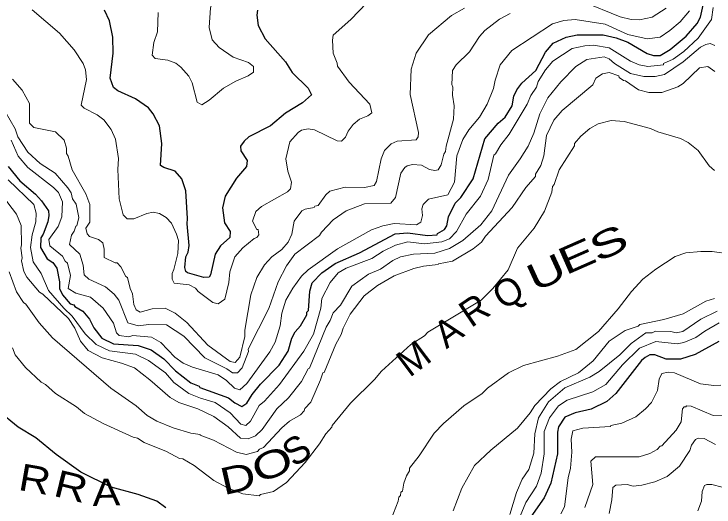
# Model space of a CAD drawing. Extents: x 265.7 to 292.1, y 7676.2 to 7704.2.
# Drawn here: x 267.592 to 269.67, y 7698.433 to 7699.898 of the extents above; entities that cross this region are included whole.
import ezdxf
from ezdxf.enums import TextEntityAlignment as Align

# ---------------------------------------------------------------- set-up
doc = ezdxf.new("R2010")
doc.units = 0
doc.header["$LTSCALE"] = 0.032
doc.layers.add('1', color=7, linetype='Continuous', lineweight=25)
doc.layers.add('2', color=7, linetype='Continuous', lineweight=13)
doc.layers.add('61', color=7, linetype='Continuous')

msp = doc.modelspace()

# ---------------------------------------------------------------- linework, layer by layer
at = {"layer": '1'}
for points in [[(268.4263, 7698.9533), (268.4423, 7698.9717), (268.4615, 7699.0036), (268.4615, 7699.0124), (268.4662, 7699.0171), (268.4702, 7699.0746), (268.4774, 7699.0993), (268.5053, 7699.1288), (268.5452, 7699.1568), (268.6179, 7699.1887), (268.7232, 7699.2445), (268.7615, 7699.2477), (268.819, 7699.2398), (268.8477, 7699.2414), (268.8493, 7699.2453), (268.87, 7699.2581), (268.8764, 7699.2685), (268.882, 7699.2948), (268.9011, 7699.3355), (268.9179, 7699.3523), (268.9554, 7699.4081), (268.9897, 7699.527), (269.0296, 7699.5733), (269.0504, 7699.5917), (269.0711, 7699.6252), (269.0759, 7699.6539), (269.0847, 7699.6731), (269.099, 7699.6922), (269.1413, 7699.7297), (269.17, 7699.7848), (269.1924, 7699.8111), (269.2315, 7699.8295), (269.2642, 7699.8366), (269.3408, 7699.8358), (269.3791, 7699.8271), (269.4142, 7699.8143), (269.4717, 7699.7808), (269.4908, 7699.7752), (269.51, 7699.7752), (269.5403, 7699.7927), (269.5874, 7699.8319), (269.6201, 7699.8694), (269.6297, 7699.8885), (269.6472, 7699.9651)], [(268.1016, 7699.1328), (268.0992, 7699.1448), (268.1016, 7699.1767), (268.1088, 7699.1903), (268.1119, 7699.2102), (268.1056, 7699.2741), (268.1072, 7699.29), (268.1024, 7699.373), (268.0896, 7699.4081), (268.0705, 7699.4305), (268.0362, 7699.4416), (268.0266, 7699.448), (268.0306, 7699.5135), (268.0234, 7699.5661), (268.005, 7699.6012), (267.9907, 7699.6188), (267.9524, 7699.6459), (267.8997, 7699.6699), (267.8869, 7699.6794), (267.8773, 7699.7074), (267.8861, 7699.7816), (267.8853, 7699.8295), (267.875, 7699.8773), (267.8606, 7699.9093)], [(268.3146, 7699.9093), (268.313, 7699.8949), (268.3162, 7699.8638), (268.3378, 7699.8247), (268.3976, 7699.7561), (268.4176, 7699.7241), (268.4655, 7699.6778), (268.475, 7699.6579), (268.4487, 7699.634), (268.3976, 7699.6036), (268.3529, 7699.5653), (268.2891, 7699.5326), (268.2747, 7699.5206), (268.2644, 7699.5055), (268.2652, 7699.4911), (268.2843, 7699.4624), (268.2819, 7699.4448), (268.2524, 7699.4105), (268.2189, 7699.3571), (268.2109, 7699.322), (268.2165, 7699.2773), (268.234, 7699.2517), (268.2324, 7699.2342), (268.2053, 7699.2094)], [(267.5741, 7699.4448), (267.6092, 7699.4018), (267.6555, 7699.3626), (267.6739, 7699.3427), (267.6938, 7699.3132), (267.6954, 7699.2996), (267.6922, 7699.2805), (267.6787, 7699.2438), (267.6715, 7699.2326), (267.6707, 7699.2039), (267.6898, 7699.1703), (267.7074, 7699.16), (267.7194, 7699.1424), (267.7273, 7699.1017), (267.7273, 7699.0826), (267.7353, 7699.0634), (267.7585, 7699.0363), (267.7696, 7699.0339), (267.772, 7699.0291), (267.796, 7699.0147), (267.8159, 7698.9908), (267.8287, 7698.9653), (267.8526, 7698.9349), (267.8869, 7698.9174), (267.9603, 7698.9126), (267.9987, 7698.8998), (268.037, 7698.8735), (268.0713, 7698.8376), (268.1167, 7698.8017), (268.1415, 7698.7921), (268.1431, 7698.7881), (268.2285, 7698.7578), (268.2476, 7698.7426), (268.2684, 7698.7315), (268.2827, 7698.741)], [(268.2053, 7699.2094), (268.1886, 7699.1847), (268.175, 7699.1225), (268.171, 7699.1161), (268.1551, 7699.1153), (268.1072, 7699.1288), (268.1016, 7699.1328)], [(268.2827, 7698.741), (268.2987, 7698.7674), (268.3234, 7698.7977), (268.3793, 7698.8543), (268.4056, 7698.8959), (268.4168, 7698.9342), (268.4263, 7698.9533)], [(269.6839, 7698.9246), (269.6137, 7698.8863), (269.5706, 7698.8719), (269.5275, 7698.8727), (269.494, 7698.8855), (269.4797, 7698.8847), (269.4653, 7698.8775), (269.4549, 7698.8679), (269.3783, 7698.7706), (269.352, 7698.7466), (269.3057, 7698.7235), (269.2578, 7698.7123), (269.2267, 7698.7003), (269.2083, 7698.6708), (269.2052, 7698.6549), (269.2052, 7698.591), (269.186, 7698.5033), (269.1661, 7698.4602), (269.119, 7698.3939)], [(268.0425, 7698.4306), (268.0154, 7698.4506), (267.9603, 7698.4697), (267.8806, 7698.4921), (267.7904, 7698.5368), (267.717, 7698.5886), (267.6563, 7698.6381), (267.6037, 7698.67), (267.543, 7698.7195)]]:
    msp.add_lwpolyline(points, dxfattribs=at)
at = {"layer": '2'}
for points in [[(268.2428, 7699.7696), (268.2005, 7699.7983), (268.1806, 7699.8215), (268.171, 7699.8582), (268.175, 7699.9164), (268.187, 7699.9508), (268.2109, 7699.9922)], [(268.2324, 7699.132), (268.2476, 7699.1767), (268.2707, 7699.2031), (268.3051, 7699.231), (268.313, 7699.2342), (268.3186, 7699.2414), (268.3162, 7699.2573), (268.313, 7699.2581), (268.3003, 7699.2821), (268.3098, 7699.3108), (268.3266, 7699.3259), (268.404, 7699.3698), (268.4128, 7699.3786), (268.416, 7699.3978), (268.4048, 7699.4305), (268.3992, 7699.468), (268.4104, 7699.5183), (268.4351, 7699.5462), (268.4455, 7699.5526), (268.4647, 7699.5566), (268.4838, 7699.5534), (268.5508, 7699.5214), (268.5644, 7699.5198), (268.5764, 7699.5318), (268.5835, 7699.5502), (268.5987, 7699.5701), (268.6171, 7699.5853), (268.6418, 7699.5957), (268.6538, 7699.6044), (268.6482, 7699.63), (268.5867, 7699.6954), (268.5524, 7699.7433), (268.5516, 7699.7521), (268.5397, 7699.7816), (268.5373, 7699.8199), (268.5397, 7699.835), (268.5923, 7699.8813), (268.6881, 7699.9827)], [(269.2794, 7699.9356), (269.3919, 7699.8901), (269.4238, 7699.8813), (269.4493, 7699.8805), (269.4861, 7699.8885), (269.5275, 7699.9156)], [(268.9291, 7699.9156), (268.8908, 7699.8933), (268.8221, 7699.8358), (268.7862, 7699.7816), (268.7711, 7699.7337), (268.7679, 7699.6587), (268.7926, 7699.5454), (268.7918, 7699.5334), (268.7862, 7699.5238), (268.7296, 7699.5206), (268.712, 7699.5119), (268.6921, 7699.4927), (268.6817, 7699.4672), (268.6681, 7699.4002), (268.661, 7699.3882), (268.6322, 7699.3826), (268.5748, 7699.3834), (268.5293, 7699.3714), (268.5173, 7699.3603), (268.495, 7699.3291), (268.4846, 7699.3267), (268.483, 7699.3228), (268.4567, 7699.318), (268.4463, 7699.3132), (268.424, 7699.2821), (268.4168, 7699.2438), (268.4056, 7699.2198), (268.3865, 7699.1983), (268.3569, 7699.1767), (268.3354, 7699.1528), (268.313, 7699.1153), (268.2947, 7699.0634), (268.2771, 7698.9581), (268.2771, 7698.9397), (268.262, 7698.8783), (268.2484, 7698.8623), (268.2333, 7698.8655), (268.167, 7698.9134), (268.1048, 7698.9812), (268.0705, 7699.0092), (268.0401, 7699.0243), (268.0018, 7699.0219), (267.9667, 7699.0123), (267.954, 7699.0187), (267.9476, 7699.0347), (267.9436, 7699.0666), (267.9364, 7699.0826), (267.9284, 7699.1153), (267.9236, 7699.1177), (267.9085, 7699.1464), (267.8981, 7699.1584), (267.8917, 7699.1584), (267.8598, 7699.1743), (267.8598, 7699.1991), (267.8558, 7699.2182), (267.843, 7699.2278), (267.8159, 7699.2366), (267.8087, 7699.2446), (267.8055, 7699.2613)], [(268.554, 7699.1288), (268.578, 7699.1424), (268.6546, 7699.1719), (268.6881, 7699.1935), (268.724, 7699.211), (268.7615, 7699.2214), (268.811, 7699.215), (268.862, 7699.2206), (268.8852, 7699.2302), (268.9051, 7699.2517), (268.9346, 7699.3028), (268.9769, 7699.3571), (268.9993, 7699.4065), (269.016, 7699.4784), (269.0216, 7699.4824), (269.0376, 7699.5095), (269.0615, 7699.5406), (269.115, 7699.63), (269.1262, 7699.6555), (269.1429, 7699.681), (269.1477, 7699.6978), (269.1701, 7699.7321), (269.1916, 7699.7576), (269.2491, 7699.7951), (269.2866, 7699.8039), (269.3121, 7699.8055), (269.3584, 7699.7975), (269.4222, 7699.7576), (269.4477, 7699.7465), (269.4733, 7699.7417), (269.5196, 7699.7473), (269.5204, 7699.7513), (269.5483, 7699.764), (269.5802, 7699.7864), (269.6225, 7699.8263), (269.6624, 7699.8813), (269.668, 7699.9172)], [(269.597, 7699.9077), (269.5698, 7699.8749), (269.5387, 7699.8486), (269.51, 7699.8295), (269.4717, 7699.8247), (269.4142, 7699.8374), (269.3464, 7699.8678), (269.2578, 7699.8821), (269.2243, 7699.8789), (269.1908, 7699.8686), (269.0695, 7699.7896), (269.0352, 7699.7465), (269.02, 7699.7018), (269.0152, 7699.6763), (268.9961, 7699.63), (268.9738, 7699.5917), (268.9426, 7699.5534), (268.9243, 7699.5246), (268.9067, 7699.4768), (268.8995, 7699.3986), (268.8796, 7699.3603), (268.8221, 7699.3475), (268.8062, 7699.3315), (268.803, 7699.3188), (268.8046, 7699.2996), (268.7998, 7699.2797), (268.787, 7699.2717), (268.72, 7699.2757), (268.6865, 7699.2685), (268.653, 7699.2565), (268.5524, 7699.1999), (268.4647, 7699.1376), (268.4455, 7699.1185), (268.4192, 7699.0834), (268.3984, 7699.0475), (268.3865, 7699.0092), (268.3817, 7698.9709), (268.3673, 7698.923), (268.3513, 7698.8943), (268.2835, 7698.8001), (268.262, 7698.7809), (268.2468, 7698.7865), (268.2229, 7698.8089), (268.1981, 7698.8256), (268.1215, 7698.8488), (268.0936, 7698.8607), (268.0689, 7698.8783), (268.0274, 7698.9222), (268.0002, 7698.9381), (267.9444, 7698.9421), (267.9332, 7698.9389), (267.9045, 7698.9421), (267.8957, 7698.9501), (267.8869, 7698.9788), (267.8566, 7699.0235), (267.8191, 7699.0562), (267.7752, 7699.0682), (267.7529, 7699.0818), (267.7593, 7699.1209), (267.7505, 7699.1576), (267.7433, 7699.1632), (267.7353, 7699.1783), (267.6978, 7699.2086), (267.6954, 7699.2278), (267.7225, 7699.2661), (267.7337, 7699.2948), (267.7353, 7699.3395), (267.7241, 7699.3674), (267.709, 7699.3826), (267.6324, 7699.4417), (267.6044, 7699.476), (267.5837, 7699.523)], [(267.646, 7699.9101), (267.7273, 7699.8406), (267.7704, 7699.7912), (267.7968, 7699.7513), (267.8039, 7699.7321), (267.8071, 7699.7034), (267.7912, 7699.6268), (267.8, 7699.618), (267.8391, 7699.598), (267.8582, 7699.5837), (267.8805, 7699.555), (267.8933, 7699.5262), (267.9021, 7699.4688), (267.8997, 7699.4361), (267.9045, 7699.3491), (267.9157, 7699.3012), (267.9276, 7699.2892), (267.9476, 7699.2892), (267.9859, 7699.3052), (268.005, 7699.3092), (268.0242, 7699.3052), (268.0433, 7699.2932), (268.0593, 7699.2765), (268.0745, 7699.2438), (268.08, 7699.2246), (268.0784, 7699.1863), (268.0665, 7699.1384), (268.0609, 7699.1265), (268.0617, 7699.1097), (268.0673, 7699.0977), (268.112, 7699.0929), (268.1303, 7699.0834)], [(268.0194, 7699.9029), (268.0178, 7699.8454), (268.0066, 7699.8135), (268.0018, 7699.776), (268.0106, 7699.7656), (268.0481, 7699.7608), (268.0721, 7699.7521), (268.0872, 7699.7401), (268.1112, 7699.713), (268.1207, 7699.6938), (268.1351, 7699.6364), (268.1495, 7699.6284), (268.171, 7699.6419), (268.2141, 7699.6778), (268.2508, 7699.6986), (268.2867, 7699.7138), (268.3027, 7699.7249), (268.3027, 7699.7417), (268.2883, 7699.7537), (268.2428, 7699.7696)], [(268.2875, 7698.895), (268.2867, 7698.9022), (268.3482, 7699.0227), (268.3761, 7699.1017), (268.4008, 7699.1496), (268.4256, 7699.1839), (268.499, 7699.2398), (268.5045, 7699.2493), (268.5397, 7699.286), (268.578, 7699.3132), (268.6322, 7699.3339), (268.7104, 7699.3355), (268.724, 7699.3523), (268.7407, 7699.4249), (268.7519, 7699.4417), (268.7591, 7699.4472), (268.7751, 7699.4512), (268.8014, 7699.4488), (268.8253, 7699.4361), (268.8413, 7699.4329), (268.8509, 7699.4353), (268.8604, 7699.4496), (268.8684, 7699.4816), (268.8732, 7699.4895), (268.8748, 7699.5055), (268.8971, 7699.5853), (268.8987, 7699.6252), (268.894, 7699.6571), (268.8948, 7699.681), (268.8916, 7699.689), (268.894, 7699.7305), (268.9043, 7699.7473), (268.9442, 7699.7856), (268.9738, 7699.8311), (268.9897, 7699.8494), (269.0328, 7699.8829), (269.0647, 7699.8997)], [(267.4864, 7699.4496), (267.5989, 7699.3036), (267.6132, 7699.2693), (267.614, 7699.2118), (267.6116, 7699.2023), (267.6156, 7699.1735), (267.614, 7699.164), (267.6212, 7699.1328), (267.63, 7699.1161), (267.6675, 7699.0714), (267.6771, 7699.0658), (267.7537, 7698.9932), (267.772, 7698.9645), (267.7896, 7698.9262), (267.8119, 7698.8982), (267.8534, 7698.8767), (267.9109, 7698.8607), (267.9492, 7698.8464), (267.9955, 7698.8113), (268.0553, 7698.7586), (268.0816, 7698.7434), (268.1375, 7698.7251), (268.1854, 7698.7019), (268.2277, 7698.6716), (268.2644, 7698.6373), (268.2867, 7698.6357), (268.3083, 7698.6445), (268.3282, 7698.6628), (268.3721, 7698.7251), (268.4072, 7698.7578), (268.4455, 7698.8057), (268.4655, 7698.8432), (268.4694, 7698.8456), (268.5189, 7698.9677), (268.5309, 7698.9868), (268.5397, 7699.01), (268.5612, 7699.0323), (268.5947, 7699.089), (268.6442, 7699.1249), (268.6801, 7699.14), (268.7168, 7699.1656), (268.7392, 7699.1759), (268.7775, 7699.1839), (268.8413, 7699.1871), (268.8844, 7699.2007), (268.9243, 7699.2246), (268.9777, 7699.2717), (269.0105, 7699.3132), (269.0599, 7699.4193), (269.095, 7699.4672), (269.1182, 7699.5055), (269.1349, 7699.5438), (269.1525, 7699.6012), (269.1764, 7699.6491), (269.2155, 7699.6962), (269.2602, 7699.7425), (269.2929, 7699.7632), (269.344, 7699.7704), (269.3584, 7699.7648), (269.3743, 7699.7513), (269.4222, 7699.7209), (269.4621, 7699.7122), (269.4956, 7699.7122), (269.5228, 7699.7185), (269.5786, 7699.756), (269.6297, 7699.7999), (269.6456, 7699.8079), (269.6584, 7699.8103), (269.6728, 7699.8047)], [(267.5773, 7699.132), (267.5997, 7699.0722), (267.6196, 7699.0403), (267.6268, 7699.0355), (267.6667, 7698.9804), (267.7058, 7698.9357), (267.8797, 7698.7857), (267.954, 7698.7331), (267.9875, 7698.7051), (268.0162, 7698.6884), (268.0641, 7698.6684), (268.1167, 7698.6525), (268.1447, 7698.6485), (268.1447, 7698.6461), (268.1838, 7698.6317), (268.2524, 7698.5958), (268.2811, 7698.5894), (268.3146, 7698.5974), (268.3202, 7698.6046), (268.3322, 7698.6102), (268.3873, 7698.6684), (268.4096, 7698.6876), (268.4423, 7698.7067), (268.4535, 7698.7187), (268.4551, 7698.7259), (268.4726, 7698.7442), (268.5022, 7698.8113), (268.5085, 7698.832), (268.5125, 7698.8328), (268.5468, 7698.9166), (268.5636, 7698.9453), (268.5692, 7698.9645), (268.5899, 7699.006), (268.6314, 7699.0602), (268.6705, 7699.0913), (268.7208, 7699.1201), (268.7791, 7699.1416), (268.8078, 7699.1488), (268.8509, 7699.1536), (268.8517, 7699.156), (268.894, 7699.1632), (268.9546, 7699.1999), (268.9801, 7699.2198), (268.9921, 7699.2374), (269.0703, 7699.3228), (269.111, 7699.3826), (269.1397, 7699.4153), (269.1397, 7699.4217), (269.1557, 7699.448), (269.1645, 7699.4768), (269.1732, 7699.5374), (269.194, 7699.5821), (269.2195, 7699.6108), (269.3105, 7699.6874), (269.3193, 7699.7074), (269.3392, 7699.7201), (269.3584, 7699.7241), (269.3871, 7699.7146), (269.3887, 7699.7098), (269.4015, 7699.7002), (269.407, 7699.6994), (269.4462, 7699.6731), (269.4765, 7699.6643), (269.5148, 7699.6643), (269.5627, 7699.6818), (269.5786, 7699.6914), (269.6265, 7699.7377), (269.6512, 7699.7425), (269.672, 7699.7273)], [(267.7481, 7699.4832), (267.7481, 7699.4991), (267.7409, 7699.523), (267.7154, 7699.5478), (267.6507, 7699.5605), (267.638, 7699.5741), (267.638, 7699.6324), (267.6156, 7699.6715), (267.5877, 7699.7042)], [(267.5653, 7699.6084), (267.5949, 7699.5566), (267.6029, 7699.5326), (267.6324, 7699.4871), (267.6699, 7699.4536), (267.7138, 7699.4249), (267.7521, 7699.3818), (267.7617, 7699.3666), (267.7656, 7699.3483), (267.776, 7699.3331), (267.784, 7699.2932), (267.7784, 7699.2685), (267.7752, 7699.2677), (267.7704, 7699.2525), (267.7624, 7699.2406), (267.7561, 7699.2134), (267.7872, 7699.1839), (267.7976, 7699.1512), (267.8, 7699.1225), (267.8135, 7699.1097), (267.8638, 7699.0874), (267.8893, 7699.0658), (267.9029, 7699.0475), (267.93, 7698.9804), (267.9603, 7698.9709), (267.9923, 7698.9756), (268.0441, 7698.974), (268.096, 7698.9405)], [(268.8206, 7698.9524), (268.9785, 7699.0475), (269.0137, 7699.0818), (269.0591, 7699.1376), (269.0871, 7699.2023), (269.1365, 7699.2613), (269.1669, 7699.3124), (269.1884, 7699.3682), (269.1908, 7699.3858), (269.1956, 7699.3914), (269.2107, 7699.4353), (269.2554, 7699.5063), (269.2562, 7699.5135), (269.2746, 7699.535), (269.3017, 7699.5582), (269.3265, 7699.5717), (269.3648, 7699.5813), (269.4031, 7699.5781), (269.4813, 7699.5574), (269.5036, 7699.5478), (269.5706, 7699.5278), (269.593, 7699.5159), (269.6225, 7699.4919), (269.656, 7699.4464), (269.6712, 7699.4329)], [(267.8055, 7699.2613), (267.8167, 7699.2797), (267.8167, 7699.3315), (267.8055, 7699.3635), (267.764, 7699.4353), (267.7529, 7699.4752), (267.7481, 7699.4832)], [(267.5741, 7699.4049), (267.6507, 7699.3323), (267.6579, 7699.306), (267.6571, 7699.2805), (267.6459, 7699.2422), (267.6412, 7699.2039), (267.6491, 7699.1616), (267.6723, 7699.1273), (267.6938, 7699.0762), (267.7393, 7699.0235), (267.764, 7699.0004), (267.8031, 7698.9477), (267.8359, 7698.9158), (267.8758, 7698.8974), (267.9524, 7698.8871), (267.9907, 7698.8687), (268.0417, 7698.8312), (268.0665, 7698.8033), (268.1104, 7698.7706), (268.1455, 7698.7562), (268.1886, 7698.7434), (268.2333, 7698.7131), (268.2652, 7698.6788), (268.2803, 7698.6756), (268.2939, 7698.6884), (268.3194, 7698.7347), (268.3354, 7698.7474), (268.3801, 7698.7969)], [(269.7207, 7699.1839), (269.6648, 7699.1919), (269.6313, 7699.1927), (269.5866, 7699.1879), (269.5547, 7699.1775), (269.4972, 7699.14), (269.4589, 7699.1097), (269.4254, 7699.0738), (269.3855, 7699.0219), (269.3272, 7698.9549), (269.2602, 7698.9014), (269.2052, 7698.8815), (269.1046, 7698.8536), (269.0599, 7698.8312), (268.9977, 7698.7857), (268.9817, 7698.7698), (268.9275, 7698.7339), (268.8668, 7698.6812), (268.8397, 7698.6525), (268.795, 7698.5846), (268.7663, 7698.5479), (268.7663, 7698.54), (268.7567, 7698.5256), (268.7487, 7698.504), (268.7455, 7698.4801), (268.7407, 7698.4769), (268.7392, 7698.4673), (268.7344, 7698.4618), (268.7328, 7698.4506), (268.712, 7698.3971)], [(268.1303, 7699.0834), (268.1383, 7699.0738), (268.1822, 7699.0411), (268.1981, 7699.0363), (268.2173, 7699.0507), (268.2293, 7699.1001), (268.2324, 7699.132)], [(268.3801, 7698.7969), (268.4519, 7698.8959), (268.4806, 7698.9469), (268.503, 7699.0235), (268.5061, 7699.0522), (268.5301, 7699.1001), (268.554, 7699.1288)], [(269.6712, 7699.053), (269.6456, 7699.0451), (269.5786, 7699.0068), (269.5212, 7698.99), (269.4501, 7698.9748), (269.4446, 7698.9701), (269.4063, 7698.9573), (269.3584, 7698.9262), (269.3113, 7698.8671), (269.2682, 7698.832), (269.2139, 7698.8057), (269.1852, 7698.7841), (269.1381, 7698.7347), (269.1246, 7698.7123), (269.0871, 7698.6676), (269.0073, 7698.6022), (268.9586, 7698.5567), (268.9211, 7698.4889), (268.8956, 7698.4219)], [(269.6792, 7699.0147), (269.6313, 7698.9916), (269.577, 7698.9541), (269.5579, 7698.9501), (269.5419, 7698.9541), (269.4964, 7698.9557), (269.4861, 7698.9509), (269.4677, 7698.9501), (269.4238, 7698.919), (269.3903, 7698.8855), (269.3289, 7698.836), (269.3009, 7698.8184), (269.2275, 7698.7873), (269.1788, 7698.7458), (269.1493, 7698.698), (269.1381, 7698.6501), (269.1349, 7698.5926), (269.1206, 7698.5447), (269.1006, 7698.516), (269.0839, 7698.4761), (269.0639, 7698.4107)], [(269.6855, 7698.9804), (269.6425, 7698.9557), (269.6161, 7698.9365), (269.5802, 7698.9214), (269.5611, 7698.9182), (269.4972, 7698.9246), (269.4493, 7698.9054), (269.3983, 7698.8559), (269.3488, 7698.7969), (269.3105, 7698.7754), (269.2339, 7698.7506), (269.2084, 7698.7339), (269.182, 7698.698), (269.1653, 7698.6573), (269.1653, 7698.591), (269.1573, 7698.5336), (269.1429, 7698.4953), (269.111, 7698.4458), (269.0895, 7698.3939)], [(268.0928, 7698.5759), (268.1263, 7698.5567), (268.1846, 7698.512), (268.2261, 7698.4897), (268.2716, 7698.4721), (268.3194, 7698.4665), (268.3234, 7698.4697), (268.3625, 7698.4785), (268.4008, 7698.5056), (268.4567, 7698.5647), (268.499, 7698.6206), (268.5173, 7698.6501), (268.5357, 7698.67), (268.5365, 7698.6756), (268.5907, 7698.741), (268.6625, 7698.8121), (268.6825, 7698.8368), (268.7703, 7698.9158), (268.8102, 7698.9413), (268.8206, 7698.9524)], [(268.096, 7698.9405), (268.1582, 7698.8767), (268.2237, 7698.844), (268.2404, 7698.8312), (268.2556, 7698.8312), (268.2692, 7698.8464), (268.2875, 7698.895)], [(267.5877, 7698.9062), (267.5949, 7698.8847), (267.626, 7698.8472), (267.6723, 7698.8041), (267.685, 7698.7969), (267.7154, 7698.7706), (267.7776, 7698.7307), (267.8008, 7698.7107), (267.8566, 7698.6812)], [(269.2155, 7698.4123), (269.2259, 7698.433), (269.2371, 7698.5192), (269.2443, 7698.5479), (269.2475, 7698.5958), (269.2459, 7698.6341), (269.2506, 7698.6589), (269.2802, 7698.6668), (269.3624, 7698.6724), (269.364, 7698.6756), (269.3967, 7698.682), (269.4382, 7698.7011), (269.4669, 7698.7243), (269.4844, 7698.7434), (269.502, 7698.7793), (269.5076, 7698.8129), (269.5156, 7698.8296), (269.5339, 7698.8336), (269.5531, 7698.8312), (269.6297, 7698.7985), (269.6696, 7698.7937), (269.6903, 7698.7945)], [(269.7031, 7698.7059), (269.6672, 7698.7051), (269.6026, 7698.7323), (269.5882, 7698.7339), (269.5866, 7698.7307), (269.5818, 7698.7307), (269.5762, 7698.7243), (269.5722, 7698.686), (269.5579, 7698.6612), (269.5156, 7698.6142), (269.51, 7698.6134), (269.5012, 7698.6038), (269.4797, 7698.5918), (269.4477, 7698.5822), (269.3185, 7698.5822), (269.3041, 7698.5695), (269.3105, 7698.4993), (269.2866, 7698.4314)], [(267.8566, 7698.6812), (267.946, 7698.6405), (267.9588, 7698.6373), (267.9779, 7698.6245), (268.0449, 7698.5974), (268.0832, 7698.5775), (268.0928, 7698.5759)], [(269.3592, 7698.4131), (269.3671, 7698.4538), (269.3695, 7698.4913), (269.3783, 7698.4977), (269.4126, 7698.4993), (269.4302, 7698.4953), (269.4557, 7698.4977), (269.494, 7698.5072), (269.5307, 7698.524), (269.5674, 7698.5543), (269.5978, 7698.6006), (269.6033, 7698.6166), (269.6153, 7698.6333), (269.6233, 7698.6373), (269.6409, 7698.6365), (269.6744, 7698.619)], [(269.6943, 7698.4921), (269.6632, 7698.5001), (269.6488, 7698.5001), (269.6416, 7698.4969), (269.6353, 7698.4793), (269.6329, 7698.4506), (269.6217, 7698.4219)]]:
    msp.add_lwpolyline(points, dxfattribs=at)

# ---------------------------------------------------------------- texts
at = {"layer": '61'}
for s, rotation, width, p in [('S', 25.872, 1.55, (269.3742, 7699.1822)), ('E', 23.738, 1.5, (269.2784, 7699.1423)), ('U', 24.583, 1.45, (269.1884, 7699.0941)), ('O', 22.263, 1.45, (268.3734, 7698.5237)), ('R', 350.064, 1.2, (267.6472, 7698.4762)), ('D', 12.79, 1.35, (268.2653, 7698.4791)), ('R', 346.335, 1.25, (267.7523, 7698.4554)), ('A', 1.461, 1.15, (267.8666, 7698.4371))]:
    msp.add_text(s, height=0.08, rotation=rotation, dxfattribs=dict(at, width=width)).set_placement(p, align=Align.CENTER)
for s, rotation, p in [('Q', 32.975, (269.0804, 7699.0384)), ('R', 34.22, (268.9808, 7698.9855)), ('A', 36.343, (268.9042, 7698.9223)), ('M', 37.007, (268.8019, 7698.843)), ('S', 34.986, (268.4534, 7698.5695))]:
    msp.add_text(s, height=0.08, rotation=rotation, dxfattribs=at).set_placement(p, align=Align.CENTER)

doc.saveas('drawing.dxf')
